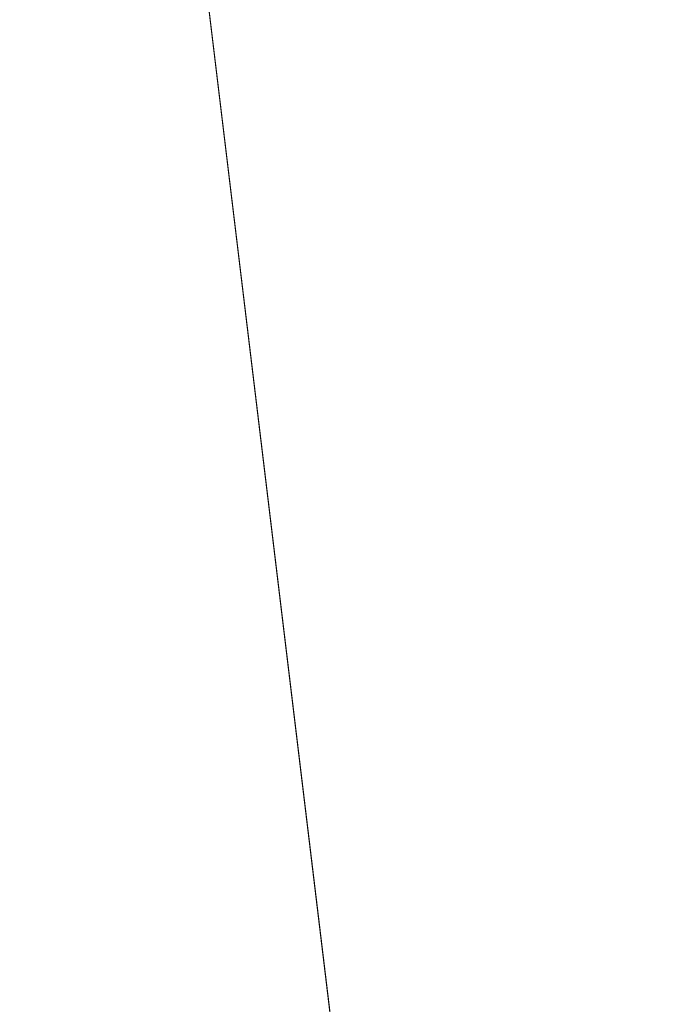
# Model space of a CAD drawing. Header units: metres. Extents: x 345144 to 348639, y 5629211 to 5635235.
# Tile 888 of 1056: x 348028 to 348039, y 5630469 to 5630486. Entities that reach past the tile are written whole.
import ezdxf

# ---------------------------------------------------------------- set-up
doc = ezdxf.new("R2010")
doc.units = ezdxf.units.M
doc.header["$MEASUREMENT"] = 0
for name, color, linetype in [('AX Flurstück', 7, 'Continuous'), ('Blatt', 7, 'Continuous'), ('Gemeinde Lokation', 7, 'Continuous'), ('Ortsteil Lokation', 7, 'Continuous')]:
    doc.layers.add(name, color=color, linetype=linetype)

msp = doc.modelspace()

# ---------------------------------------------------------------- linework, layer by layer
at = {"layer": 'AX Flurstück', "color": 8, "linetype": 'Continuous', "lineweight": 13, "true_color": 0x808080, "flags": 128}
msp.add_lwpolyline([(348023.631, 5630546.345), (348034.821, 5630453.592), (348037.99, 5630386.322), (348038.853, 5630367.26)], dxfattribs=at)
at = {"layer": 'Blatt', "color": 205, "linetype": 'Continuous', "lineweight": 5, "true_color": 0x873099, "flags": 128}
msp.add_lwpolyline([(347867.426, 5630688.019), (348009.874, 5630684.008), (348023.631, 5630546.345), (348034.821, 5630453.592), (348035.781, 5630433.206), (347860.388, 5630438.144), (347867.426, 5630688.019)], dxfattribs=at)
at = {"layer": 'Gemeinde Lokation', "color": 7, "linetype": 'Continuous', "lineweight": 5, "flags": 128}
msp.add_lwpolyline([(347899.031, 5631693.561), (347926.631, 5631600.505), (347925.405, 5631534.986), (347926.23, 5631453.062), (347924.572, 5631371.352), (347926.424, 5631253.18), (347933.647, 5631166.935), (347960.584, 5630953.98), (347975.383, 5630844.729), (348005.705, 5630725.733), (348023.631, 5630546.345), (348034.821, 5630453.592), (348037.99, 5630386.322), (348038.853, 5630367.26), (348034.949, 5630313.579)], dxfattribs=at)
at = {"layer": 'Ortsteil Lokation', "color": 7, "linetype": 'Continuous', "lineweight": 5, "flags": 128}
msp.add_lwpolyline([(347725.956, 5632057.39), (347769.164, 5631969.901), (347835.901, 5631869.724), (347875.026, 5631799.405), (347883.211, 5631764.659), (347899.031, 5631693.561), (347926.631, 5631600.505), (347925.405, 5631534.986), (347926.23, 5631453.062), (347924.572, 5631371.352), (347926.424, 5631253.18), (347933.647, 5631166.935), (347960.584, 5630953.98), (347975.383, 5630844.729), (348005.705, 5630725.733), (348023.631, 5630546.345), (348034.821, 5630453.592), (348037.99, 5630386.322), (348038.853, 5630367.26), (348034.949, 5630313.579)], dxfattribs=at)

doc.saveas('drawing.dxf')
